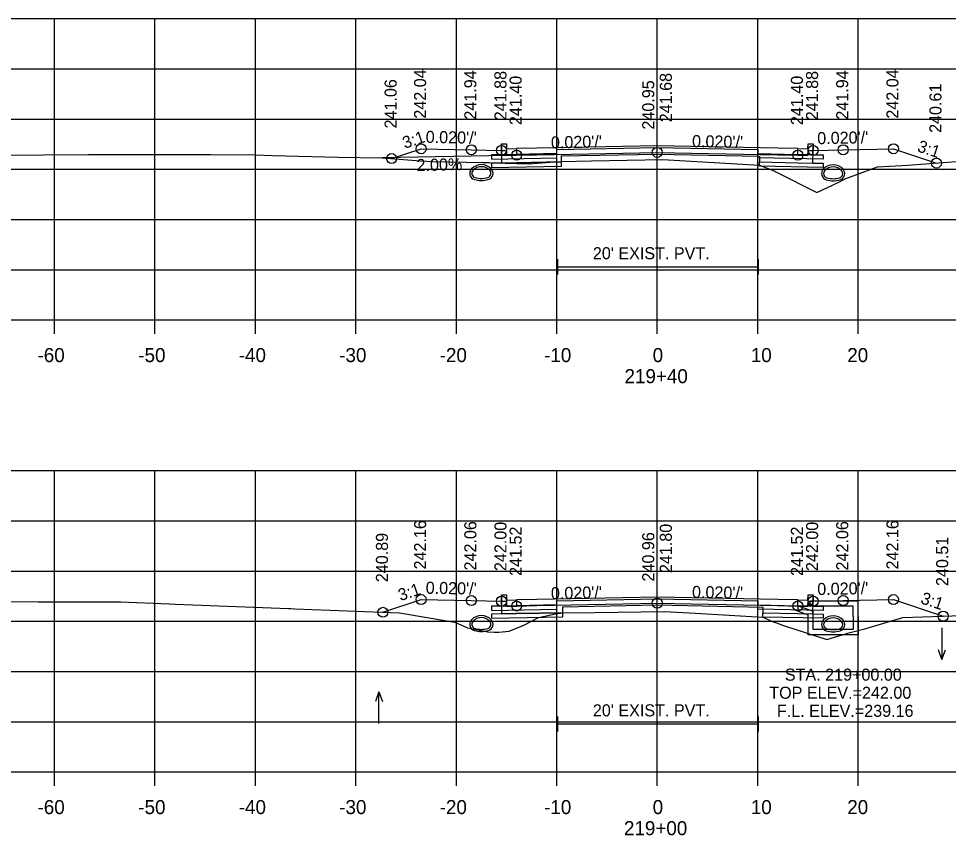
# Model space of a CAD drawing. Extents: x 1369627 to 1374022, y 380035 to 398173.
# Drawn here: x 1371475.3 to 1371567.8, y 384323.2 to 384404.5 of the extents above; entities that cross this region are included whole.
import ezdxf

# ---------------------------------------------------------------- set-up
doc = ezdxf.new("R2010")
doc.units = 0
for name, color, linetype in [('Default', 7, 'Continuous'), ('R_Alt Surface', 7, 'Continuous'), ('R_Axis', 7, 'Continuous'), ('R_Axis Annot', 7, 'Continuous'), ('R_Drive', 7, 'Continuous'), ('R_Exist Surface', 7, 'Continuous'), ('R_Fin Surface', 7, 'Continuous'), ('R_Grid', 7, 'Continuous'), ('R_No Plot', 7, 'Continuous'), ('R_Water', 7, 'Continuous'), ('R_Water Annot', 7, 'Continuous'), ('R_Xsect Elev', 7, 'Continuous'), ('R_Xsect Slope', 7, 'Continuous')]:
    doc.layers.add(name, color=color, linetype=linetype)

msp = doc.modelspace()

# ---------------------------------------------------------------- linework, layer by layer
at = {"layer": 'Default'}
for p, q in [((1371528.933, 384379.053), (1371528.933, 384380.553)), ((1371548.933, 384379.053), (1371548.933, 384380.553)), ((1371528.933, 384379.803), (1371548.933, 384379.803)), ((1371528.933, 384333.541), (1371528.933, 384335.041)), ((1371548.933, 384333.541), (1371548.933, 384335.041)), ((1371528.933, 384334.291), (1371548.933, 384334.291))]:
    msp.add_line(p, q, dxfattribs=at)
for points in [[(1371523.336, 384392.061), (1371523.836, 384392.061), (1371523.846, 384391.561), (1371524.846, 384391.581), (1371524.846, 384390.994), (1371523.346, 384390.964)], [(1371553.846, 384391.561), (1371553.856, 384392.061), (1371554.356, 384392.061), (1371554.346, 384390.964), (1371552.846, 384390.994), (1371552.846, 384391.581)], [(1371523.336, 384347.134), (1371523.836, 384347.134), (1371523.846, 384346.634), (1371524.846, 384346.654), (1371524.846, 384346.067), (1371523.346, 384346.037)], [(1371553.846, 384346.634), (1371553.856, 384347.134), (1371554.356, 384347.134), (1371554.346, 384346.037), (1371552.846, 384346.067), (1371552.846, 384346.654)]]:
    msp.add_lwpolyline(points, close=True, dxfattribs=at)
at = {"layer": 'R_Alt Surface'}
for points in [[(1371523.336, 384392.061), (1371523.346, 384390.964), (1371524.846, 384390.994), (1371528.846, 384391.074), (1371528.846, 384391.491), (1371538.846, 384391.691), (1371548.846, 384391.491), (1371548.846, 384391.074), (1371552.846, 384390.994), (1371554.346, 384390.964), (1371554.356, 384392.061)], [(1371523.336, 384391.399), (1371523.346, 384390.136), (1371524.846, 384390.166), (1371529.32, 384390.256), (1371529.32, 384390.839), (1371538.846, 384391.029), (1371549.031, 384390.826), (1371549.031, 384390.243), (1371552.846, 384390.166), (1371554.346, 384390.136), (1371554.356, 384391.399)], [(1371523.336, 384347.134), (1371523.346, 384346.037), (1371524.846, 384346.067), (1371528.846, 384346.147), (1371528.846, 384346.564), (1371538.846, 384346.764), (1371548.846, 384346.564), (1371548.846, 384346.147), (1371552.846, 384346.067), (1371554.346, 384346.037), (1371554.356, 384347.134)], [(1371523.336, 384346.516), (1371523.346, 384345.253), (1371524.846, 384345.283), (1371529.434, 384345.374), (1371529.434, 384345.957), (1371538.846, 384346.146), (1371549.364, 384345.935), (1371549.364, 384345.352), (1371552.846, 384345.283), (1371554.346, 384345.253), (1371554.356, 384346.516)]]:
    msp.add_lwpolyline(points, dxfattribs=at)
for points in [[(1371538.846, 384391.861), (1371526.846, 384391.621), (1371524.846, 384391.581), (1371524.846, 384390.994), (1371528.846, 384391.074), (1371528.846, 384391.491), (1371538.846, 384391.691), (1371548.846, 384391.491), (1371548.846, 384391.074), (1371552.846, 384390.994), (1371552.846, 384391.581), (1371550.846, 384391.621)], [(1371528.846, 384391.074), (1371524.846, 384390.994), (1371523.346, 384390.964), (1371522.346, 384390.944), (1371522.346, 384390.527), (1371528.846, 384390.657)], [(1371548.846, 384391.074), (1371552.846, 384390.994), (1371554.346, 384390.964), (1371555.346, 384390.944), (1371555.346, 384390.527), (1371548.846, 384390.657)], [(1371529.32, 384390.256), (1371524.846, 384390.166), (1371523.346, 384390.136), (1371522.346, 384390.116), (1371522.346, 384389.699), (1371529.32, 384389.839)], [(1371549.031, 384390.243), (1371552.846, 384390.166), (1371554.346, 384390.136), (1371555.346, 384390.116), (1371555.346, 384389.699), (1371549.031, 384389.826)], [(1371528.846, 384346.147), (1371524.846, 384346.067), (1371523.346, 384346.037), (1371522.346, 384346.017), (1371522.346, 384345.6), (1371528.846, 384345.73)], [(1371538.846, 384346.934), (1371526.846, 384346.694), (1371524.846, 384346.654), (1371524.846, 384346.067), (1371528.846, 384346.147), (1371528.846, 384346.564), (1371538.846, 384346.764), (1371548.846, 384346.564), (1371548.846, 384346.147), (1371552.846, 384346.067), (1371552.846, 384346.654), (1371550.846, 384346.694)], [(1371548.846, 384346.147), (1371552.846, 384346.067), (1371554.346, 384346.037), (1371555.346, 384346.017), (1371555.346, 384345.6), (1371548.846, 384345.73)], [(1371529.434, 384345.374), (1371524.846, 384345.283), (1371523.346, 384345.253), (1371522.346, 384345.233), (1371522.346, 384344.816), (1371529.434, 384344.957)], [(1371549.364, 384345.352), (1371552.846, 384345.283), (1371554.346, 384345.253), (1371555.346, 384345.233), (1371555.346, 384344.816), (1371549.364, 384344.935)]]:
    msp.add_lwpolyline(points, close=True, dxfattribs=at)
at = {"layer": 'R_Axis'}
for p, q in [((1371388.846, 384374.519), (1371688.846, 384374.519)), ((1371478.846, 384373.119), (1371478.846, 384374.519)), ((1371488.846, 384373.119), (1371488.846, 384374.519)), ((1371498.846, 384373.119), (1371498.846, 384374.519)), ((1371508.846, 384373.119), (1371508.846, 384374.519)), ((1371518.846, 384373.119), (1371518.846, 384374.519)), ((1371528.846, 384373.119), (1371528.846, 384374.519)), ((1371538.846, 384373.119), (1371538.846, 384374.519)), ((1371548.846, 384373.119), (1371548.846, 384374.519)), ((1371558.846, 384373.119), (1371558.846, 384374.519)), ((1371388.846, 384329.519), (1371688.846, 384329.519)), ((1371478.846, 384328.119), (1371478.846, 384329.519)), ((1371488.846, 384328.119), (1371488.846, 384329.519)), ((1371498.846, 384328.119), (1371498.846, 384329.519)), ((1371508.846, 384328.119), (1371508.846, 384329.519)), ((1371518.846, 384328.119), (1371518.846, 384329.519)), ((1371528.846, 384328.119), (1371528.846, 384329.519)), ((1371538.846, 384328.119), (1371538.846, 384329.519)), ((1371548.846, 384328.119), (1371548.846, 384329.519)), ((1371558.846, 384328.119), (1371558.846, 384329.519))]:
    msp.add_line(p, q, dxfattribs=at)
at = {"layer": 'R_Drive'}
msp.add_line((1371523.846, 384390.899), (1371511.492, 384390.652), dxfattribs=at)
for centre, radius, start, end in [((1371521.336, 384388.627), 1.354, 43.64848, 136.35152), ((1371521.336, 384388.627), 1.146, 43.64848, 136.35152), ((1371556.356, 384388.602), 1.354, 43.64848, 136.35152), ((1371556.356, 384388.602), 1.146, 43.64848, 136.35152), ((1371520.823, 384389.116), 0.646, 136.35152, 253.95293), ((1371520.823, 384389.116), 0.438, 136.35152, 253.95293), ((1371521.336, 384390.898), 2.292, 253.95293, 286.04707), ((1371521.848, 384389.116), 0.438, 286.04707, 43.64848), ((1371521.848, 384389.116), 0.646, 286.04707, 43.64848), ((1371555.843, 384389.091), 0.646, 136.35152, 253.95293), ((1371555.843, 384389.091), 0.438, 136.35152, 253.95293), ((1371556.868, 384389.091), 0.438, 286.04707, 43.64848), ((1371556.868, 384389.091), 0.646, 286.04707, 43.64848), ((1371521.336, 384390.898), 2.5, 253.95293, 286.04707), ((1371556.356, 384390.873), 2.5, 253.95293, 286.04707), ((1371556.356, 384390.873), 2.292, 253.95293, 286.04707), ((1371520.823, 384344.22), 0.646, 136.35152, 253.95293), ((1371521.336, 384343.731), 1.354, 43.64848, 136.35152), ((1371520.823, 384344.22), 0.438, 136.35152, 253.95293), ((1371521.336, 384343.731), 1.146, 43.64848, 136.35152), ((1371521.848, 384344.22), 0.438, 286.04707, 43.64848), ((1371521.848, 384344.22), 0.646, 286.04707, 43.64848), ((1371521.336, 384346.002), 2.5, 253.95293, 286.04707), ((1371521.336, 384346.002), 2.292, 253.95293, 286.04707)]:
    msp.add_arc(centre, radius, start, end, dxfattribs=at)
at = {"layer": 'R_Exist Surface'}
for points in [[(1371473.222, 384390.912), (1371482.221, 384390.986), (1371494.37, 384390.997), (1371498.784, 384390.963), (1371500.56, 384390.884), (1371507.063, 384390.721), (1371511.453, 384390.655), (1371515.287, 384390.359), (1371516.517, 384390.279), (1371521.468, 384390.195), (1371522.126, 384390.195), (1371522.519, 384390.166), (1371526.099, 384390.07), (1371528.151, 384390.237), (1371529.32, 384390.305), (1371532.307, 384390.357), (1371539.409, 384390.476), (1371546.203, 384390.096), (1371549.031, 384389.942), (1371550.534, 384389.315), (1371550.623, 384389.274), (1371550.721, 384389.235), (1371554.718, 384387.202), (1371556.848, 384388.189), (1371557.61, 384388.598), (1371558.596, 384388.953), (1371560.764, 384389.772), (1371563.8, 384389.925), (1371569.054, 384390.31)], [(1371467.006, 384346.494), (1371477.229, 384346.463), (1371485.462, 384346.461), (1371490.27, 384346.265), (1371490.889, 384346.23), (1371491.753, 384346.201), (1371502.144, 384345.788), (1371502.375, 384345.778), (1371502.759, 384345.762), (1371513.196, 384345.344), (1371516.144, 384344.845), (1371518.646, 384344.422), (1371518.994, 384344.29), (1371519.942, 384343.848), (1371521.995, 384343.464), (1371522.608, 384343.425), (1371523.085, 384343.429), (1371524.115, 384343.526), (1371525.571, 384344.134), (1371527.016, 384344.889), (1371528.732, 384345.261), (1371529.434, 384345.344), (1371532.625, 384345.383), (1371539.523, 384345.486), (1371542.658, 384345.315), (1371549.364, 384344.921), (1371550.377, 384344.468), (1371550.627, 384344.395), (1371551.424, 384344.103), (1371555.738, 384342.704), (1371557.568, 384343.255), (1371558.056, 384343.393), (1371559.517, 384343.758), (1371563.286, 384344.885), (1371569.186, 384345.092)]]:
    msp.add_lwpolyline(points, dxfattribs=at)
at = {"layer": 'R_Fin Surface'}
for points in [[(1371512.403, 384390.582), (1371515.336, 384391.559), (1371520.336, 384391.459), (1371523.336, 384391.399), (1371523.836, 384391.399), (1371523.846, 384390.899), (1371524.846, 384390.919), (1371526.846, 384390.959), (1371538.846, 384391.199), (1371550.846, 384390.959), (1371552.846, 384390.919), (1371553.846, 384390.899), (1371553.856, 384391.399), (1371554.356, 384391.399), (1371557.356, 384391.459), (1371562.356, 384391.559), (1371566.636, 384390.133)], [(1371511.54, 384345.41), (1371515.336, 384346.676), (1371520.336, 384346.576), (1371523.336, 384346.516), (1371523.836, 384346.516), (1371523.846, 384346.016), (1371524.846, 384346.036), (1371526.846, 384346.076), (1371538.846, 384346.316), (1371550.846, 384346.076), (1371552.846, 384346.036), (1371553.846, 384346.016), (1371553.856, 384346.516), (1371554.356, 384346.516), (1371557.356, 384346.576), (1371562.356, 384346.676), (1371567.306, 384345.026)]]:
    msp.add_lwpolyline(points, dxfattribs=at)
at = {"layer": 'R_Grid'}
for p, q in [((1371388.846, 384404.519), (1371688.846, 384404.519)), ((1371478.846, 384374.519), (1371478.846, 384404.519)), ((1371488.846, 384374.519), (1371488.846, 384404.519)), ((1371498.846, 384374.519), (1371498.846, 384404.519)), ((1371508.846, 384374.519), (1371508.846, 384404.519)), ((1371518.846, 384374.519), (1371518.846, 384404.519)), ((1371528.846, 384374.519), (1371528.846, 384404.519)), ((1371538.846, 384374.519), (1371538.846, 384404.519)), ((1371548.846, 384374.519), (1371548.846, 384404.519)), ((1371558.846, 384374.519), (1371558.846, 384404.519)), ((1371388.846, 384399.519), (1371688.846, 384399.519)), ((1371388.846, 384394.519), (1371688.846, 384394.519)), ((1371388.846, 384389.519), (1371688.846, 384389.519)), ((1371388.846, 384384.519), (1371688.846, 384384.519)), ((1371388.846, 384379.519), (1371688.846, 384379.519)), ((1371388.846, 384374.519), (1371688.846, 384374.519)), ((1371388.846, 384359.519), (1371688.846, 384359.519)), ((1371478.846, 384329.519), (1371478.846, 384359.519)), ((1371488.846, 384329.519), (1371488.846, 384359.519)), ((1371498.846, 384329.519), (1371498.846, 384359.519)), ((1371508.846, 384329.519), (1371508.846, 384359.519)), ((1371518.846, 384329.519), (1371518.846, 384359.519)), ((1371528.846, 384329.519), (1371528.846, 384359.519)), ((1371538.846, 384329.519), (1371538.846, 384359.519)), ((1371548.846, 384329.519), (1371548.846, 384359.519)), ((1371558.846, 384329.519), (1371558.846, 384359.519)), ((1371388.846, 384354.519), (1371688.846, 384354.519)), ((1371388.846, 384349.519), (1371688.846, 384349.519)), ((1371388.846, 384344.519), (1371688.846, 384344.519)), ((1371388.846, 384339.519), (1371688.846, 384339.519)), ((1371388.846, 384334.519), (1371688.846, 384334.519)), ((1371388.846, 384329.519), (1371688.846, 384329.519))]:
    msp.add_line(p, q, dxfattribs=at)
at = {"layer": 'R_No Plot'}
for centre in [(1371515.336, 384391.559), (1371520.336, 384391.459), (1371523.336, 384391.399), (1371538.846, 384391.199), (1371554.356, 384391.399), (1371557.356, 384391.459), (1371562.356, 384391.559), (1371512.403, 384390.582), (1371524.846, 384390.919), (1371552.846, 384390.919), (1371566.636, 384390.133), (1371515.336, 384346.676), (1371520.336, 384346.576), (1371557.356, 384346.576), (1371562.356, 384346.676), (1371523.336, 384346.516), (1371524.846, 384346.036), (1371538.846, 384346.316), (1371552.846, 384346.036), (1371554.356, 384346.516), (1371511.54, 384345.41), (1371567.306, 384345.026)]:
    msp.add_circle(centre, 0.5, dxfattribs=at)
at = {"layer": 'R_Water'}
for p, q in [((1371554.023, 384346.354), (1371554.106, 384346.519)), ((1371554.023, 384346.354), (1371554.356, 384346.019)), ((1371558.856, 384346.519), (1371554.106, 384346.519)), ((1371558.856, 384345.019), (1371558.856, 384346.519)), ((1371552.856, 384346.039), (1371554.356, 384345.519)), ((1371552.856, 384345.51), (1371553.856, 384345.163)), ((1371558.356, 384346.019), (1371554.356, 384346.019)), ((1371554.356, 384345.019), (1371554.356, 384345.519)), ((1371558.356, 384345.019), (1371558.356, 384346.019)), ((1371553.856, 384345.019), (1371553.856, 384345.163))]:
    msp.add_line(p, q, dxfattribs=at)
for points in [[(1371552.856, 384345.51), (1371552.856, 384346.039)], [(1371558.856, 384345.019), (1371558.856, 384343.183), (1371556.356, 384343.183), (1371553.856, 384343.183), (1371553.856, 384345.019)], [(1371558.356, 384345.019), (1371558.356, 384343.683), (1371556.356, 384343.683), (1371554.356, 384343.683), (1371554.356, 384345.019)]]:
    msp.add_lwpolyline(points, dxfattribs=at)
at = {"layer": 'R_Water Annot'}
for p, q in [((1371567.187, 384343.854), (1371567.187, 384340.712)), ((1371567.187, 384340.712), (1371566.837, 384341.673)), ((1371567.187, 384340.712), (1371567.537, 384341.673)), ((1371511.138, 384337.491), (1371510.788, 384336.529)), ((1371511.138, 384334.349), (1371511.138, 384337.491)), ((1371511.138, 384337.491), (1371511.488, 384336.529))]:
    msp.add_line(p, q, dxfattribs=at)
for centre, radius, start, end in [((1371555.843, 384344.192), 0.646, 136.35152, 253.95293), ((1371555.843, 384344.192), 0.646, 136.35152, 253.95293), ((1371556.356, 384343.703), 1.354, 43.64848, 136.35152), ((1371556.356, 384343.703), 1.354, 43.64848, 136.35152), ((1371555.843, 384344.192), 0.438, 136.35152, 253.95293), ((1371555.843, 384344.192), 0.438, 136.35152, 253.95293), ((1371556.356, 384343.703), 1.146, 43.64848, 136.35152), ((1371556.356, 384343.703), 1.146, 43.64848, 136.35152), ((1371556.868, 384344.192), 0.438, 286.04707, 43.64848), ((1371556.868, 384344.192), 0.438, 286.04707, 43.64848), ((1371556.868, 384344.192), 0.646, 286.04707, 43.64848), ((1371556.868, 384344.192), 0.646, 286.04707, 43.64848), ((1371556.356, 384345.974), 2.5, 253.95293, 286.04707), ((1371556.356, 384345.974), 2.5, 253.95293, 286.04707), ((1371556.356, 384345.974), 2.292, 253.95293, 286.04707), ((1371556.356, 384345.974), 2.292, 253.95293, 286.04707)]:
    msp.add_arc(centre, radius, start, end, dxfattribs=at)
at = {"layer": 'R_Xsect Elev'}
for p, q in [((1371538.846, 384390.466), (1371538.846, 384400.466)), ((1371538.846, 384345.476), (1371538.846, 384355.476))]:
    msp.add_line(p, q, dxfattribs=at)

# ---------------------------------------------------------------- texts
at = {"layer": 'R_Axis Annot'}
for s, height, p in [("20' EXIST. PVT.", 1.2, (1371532.436, 384380.561)), ('-60', 1.4, (1371477.154, 384370.319)), ('-50', 1.4, (1371487.187, 384370.319)), ('-40', 1.4, (1371497.187, 384370.319)), ('-30', 1.4, (1371507.187, 384370.319)), ('-20', 1.4, (1371517.187, 384370.319)), ('-10', 1.4, (1371527.584, 384370.319)), ('0', 1.4, (1371538.388, 384370.319)), ('10', 1.4, (1371548.157, 384370.319)), ('20', 1.4, (1371557.76, 384370.319)), ('219+40', 1.4, (1371535.588, 384368.219)), ("20' EXIST. PVT.", 1.2, (1371532.436, 384335.049)), ('-60', 1.4, (1371477.154, 384325.319)), ('-50', 1.4, (1371487.187, 384325.319)), ('-40', 1.4, (1371497.187, 384325.319)), ('-30', 1.4, (1371507.187, 384325.319)), ('-20', 1.4, (1371517.187, 384325.319)), ('-10', 1.4, (1371527.584, 384325.319)), ('0', 1.4, (1371538.388, 384325.319)), ('10', 1.4, (1371548.157, 384325.319)), ('20', 1.4, (1371557.76, 384325.319)), ('219+00', 1.4, (1371535.533, 384323.219))]:
    msp.add_text(s, height=height, dxfattribs=at).set_placement(p)
at = {"layer": 'R_Water Annot'}
for s, p in [('STA. 219+00.00', (1371551.545, 384338.603)), ('TOP ELEV.=242.00', (1371549.996, 384336.803)), ('F.L. ELEV.=239.16', (1371550.752, 384335.003))]:
    msp.add_text(s, height=1.2, dxfattribs=at).set_placement(p)
at = {"layer": 'R_Xsect Elev'}
for s, rotation, p in [('242.04', 90, (1371515.836, 384394.559)), ('241.94', 90, (1371520.836, 384394.459)), ('241.88', 90, (1371523.836, 384394.399)), ('241.68', 90, (1371540.297, 384394.199)), ('241.88', 90, (1371554.856, 384394.399)), ('241.94', 90, (1371557.856, 384394.459)), ('242.04', 90, (1371562.856, 384394.559)), ('241.06', 90, (1371512.903, 384393.582)), ('241.40', 90, (1371525.346, 384393.919)), ('240.95', 90, (1371538.546, 384393.466)), ('241.40', 90, (1371553.346, 384393.919)), ('240.61', 90, (1371567.136, 384393.133)), ('2.00%', 1.14576, (1371514.895, 384389.335)), ('242.16', 90, (1371515.836, 384349.676)), ('242.16', 90, (1371562.856, 384349.676)), ('242.06', 90, (1371520.836, 384349.576)), ('242.00', 90, (1371523.836, 384349.516)), ('241.52', 90, (1371525.346, 384349.036)), ('241.80', 90, (1371540.297, 384349.316)), ('241.52', 90, (1371553.346, 384349.036)), ('242.00', 90, (1371554.856, 384349.516)), ('242.06', 90, (1371557.856, 384349.576)), ('240.89', 90, (1371512.04, 384348.41)), ('240.96', 90, (1371538.546, 384348.476)), ('240.51', 90, (1371567.806, 384348.026))]:
    msp.add_text(s, height=1.2, rotation=rotation, dxfattribs=at).set_placement(p)
at = {"layer": 'R_Xsect Slope'}
for s, rotation, p in [("0.020'/'", 358.85424, (1371515.786, 384392.151)), ("0.020'/'", 1.14576, (1371554.782, 384392.008)), ('3:1', 18.43323, (1371513.711, 384391.545)), ("0.020'/'", 1.14576, (1371528.272, 384391.588)), ("0.020'/'", 358.85424, (1371542.296, 384391.731)), ('3:1', 341.56677, (1371564.654, 384391.32)), ('3:1', 18.43323, (1371513.28, 384346.517)), ("0.020'/'", 358.85424, (1371515.786, 384347.267)), ("0.020'/'", 1.14576, (1371528.272, 384346.704)), ("0.020'/'", 358.85424, (1371542.296, 384346.847)), ("0.020'/'", 1.14576, (1371554.782, 384347.124)), ('3:1', 341.56677, (1371564.989, 384346.325))]:
    msp.add_text(s, height=1.2, rotation=rotation, dxfattribs=at).set_placement(p)

doc.saveas('drawing.dxf')
